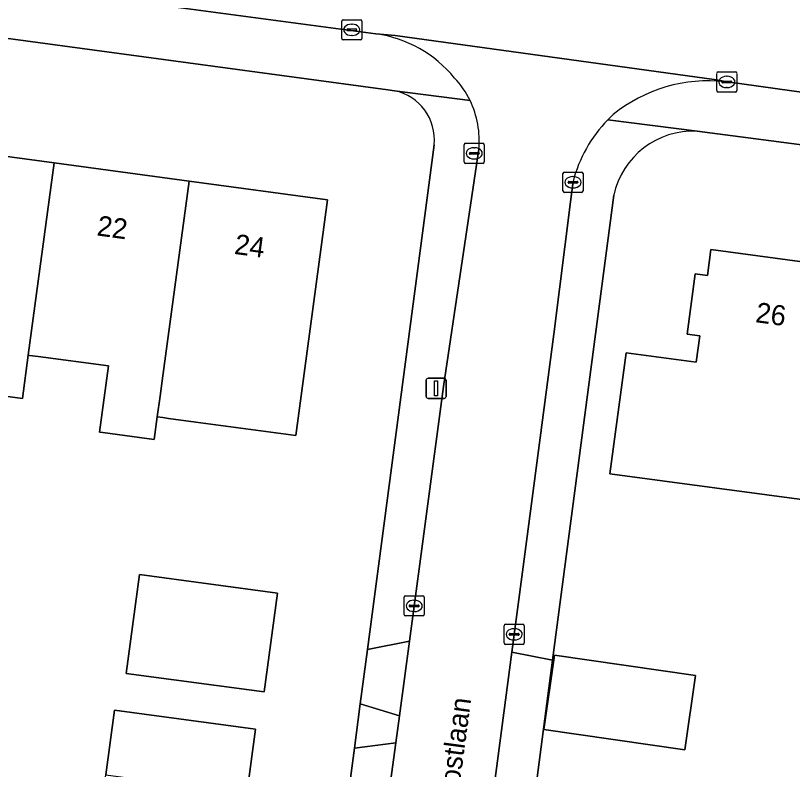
# Model space of a CAD drawing. Extents: x 161692 to 162379, y 380760 to 381678.
# Drawn here: x 162010.48 to 162049.01, y 380849.13 to 380886.51 of the extents above; entities that cross this region are included whole.
import ezdxf

# ---------------------------------------------------------------- set-up
doc = ezdxf.new("R2010")
doc.units = 0
for name, color, linetype in [('IMGEO_Erf', 7, 'Continuous'), ('IMGEO_Kolk', 7, 'Continuous'), ('IMGEO_Lichtmast', 7, 'Continuous'), ('IMGEO_Openbare_ruimte_label', 7, 'Continuous'), ('IMGEO_Pand', 7, 'Continuous'), ('IMGEO_Pand_nummerreeks', 7, 'Continuous'), ('IMGEO_Rijbaan_lokaal_open', 7, 'Continuous'), ('IMGEO_Voetpad_open', 7, 'Continuous')]:
    doc.layers.add(name, color=color, linetype=linetype)

msp = doc.modelspace()

# ---------------------------------------------------------------- linework, layer by layer
at = {"layer": 'IMGEO_Erf'}
for points in [[(162029.273, 380882.776), (162028.955, 380882.817), (162005.712, 380885.959), (162000, 380886.728), (161999.772, 380886.759), (161985.272, 380888.742), (161978.863, 380889.617), (161963.921, 380891.658), (161956.674, 380892.647), (161943.096, 380894.502), (161936.451, 380895.409), (161913.334, 380898.566)], [(162160.671, 380850.541), (162162.074, 380861.396), (162158.831, 380865.336), (162152.746, 380866.172), (162136.812, 380868.339), (162135.902, 380868.463), (162130.186, 380869.241), (162115.336, 380871.262), (162115.097, 380871.294), (162109.365, 380872.07), (162093.416, 380874.228), (162087.325, 380875.053), (162086.739, 380875.132), (162073.007, 380876.986), (162066.314, 380877.889), (162065.805, 380877.958), (162044.913, 380880.698), (162044.281, 380880.777)], [(162027.58, 380852.385), (162027.935, 380855.076), (162031.24, 380880.089)], [(162040.152, 380877.602), (162037.12, 380854.554), (162035.556, 380842.662), (162035.366, 380842.674), (162035.322, 380842.349), (162031.862, 380816.692)], [(161902.994, 380830.393), (161906.216, 380829.958), (161917.567, 380828.426), (161920.64, 380828.012), (161941.489, 380825.198), (161944.559, 380824.783), (161956.36, 380823.191), (161959.367, 380822.785), (161969.747, 380821.384), (161972.782, 380820.974), (161982.64, 380819.644), (161985.956, 380819.196), (162000, 380817.301), (162003.3, 380816.856), (162006.759, 380816.389), (162007.953, 380816.216), (162010.645, 380815.865), (162022.543, 380814.259), (162025.665, 380837.887), (162027.29, 380850.188), (162027.58, 380852.385)]]:
    msp.add_lwpolyline(points, dxfattribs=at)
for points in [[(162005.528, 380880.123), (162012.399, 380879.199), (162019.088, 380878.299), (162025.962, 380877.374), (162024.389, 380865.686), (162019.434, 380866.353), (162018.077, 380866.536), (162017.785, 380866.575), (162017.516, 380866.611), (162017.364, 380865.486), (162014.808, 380865.83), (162014.647, 380865.852), (162015.087, 380869.132), (162011.61, 380869.6), (162011.183, 380869.657), (162011.115, 380869.666), (162010.826, 380867.516), (162003.957, 380868.44), (162004.852, 380875.091)], [(162064.02, 380860.684), (162057.092, 380861.615), (162057.198, 380862.403), (162050.455, 380863.309), (162050.331, 380862.392), (162039.953, 380863.788), (162040.762, 380869.784), (162044.243, 380869.315), (162044.428, 380870.633), (162043.794, 380870.718), (162044.196, 380873.701), (162044.798, 380873.62), (162044.971, 380874.909), (162051.959, 380873.969), (162052.066, 380874.763), (162055.832, 380874.256), (162055.725, 380873.462), (162058.634, 380873.071), (162065.561, 380872.139), (162064.895, 380867.184), (162064.184, 380861.899)], [(162016.63, 380858.8), (162023.476, 380857.878), (162022.816, 380852.972), (162015.97, 380853.893)], [(162043.669, 380850.1), (162036.689, 380851.105), (162037.217, 380854.793), (162044.197, 380853.788)], [(162015.392, 380852.076), (162022.383, 380851.135), (162021.951, 380847.92), (162021.494, 380844.528), (162020.947, 380840.458), (162011.13, 380841.888), (162011.664, 380845.859), (162014.504, 380845.477), (162014.959, 380848.858)]]:
    msp.add_lwpolyline(points, close=True, dxfattribs=at)
for centre, radius, start, end in [((162028.798, 380880.365), 2.457, 353.5476, 78.8639), ((162044.096, 380876.745), 4.036, 87.3701, 167.747)]:
    msp.add_arc(centre, radius, start, end, dxfattribs=at)
at = {"layer": 'IMGEO_Kolk'}
for p, q in [((162026.66, 380885.372), (162026.66, 380886.224)), ((162026.735, 380886.298), (162027.587, 380886.298)), ((162027.661, 380886.224), (162027.661, 380885.372)), ((162026.919, 380885.792), (162026.919, 380885.804)), ((162026.962, 380885.841), (162027.36, 380885.841)), ((162027.148, 380886.078), (162027.173, 380886.078)), ((162027.403, 380885.804), (162027.403, 380885.792)), ((162027.357, 380885.755), (162026.959, 380885.755)), ((162027.171, 380885.518), (162027.146, 380885.518)), ((162027.587, 380885.298), (162026.735, 380885.298)), ((162045.259, 380882.789), (162045.259, 380883.641)), ((162045.334, 380883.715), (162046.186, 380883.715)), ((162045.747, 380883.495), (162045.772, 380883.495)), ((162046.26, 380883.641), (162046.26, 380882.789)), ((162045.518, 380883.209), (162045.518, 380883.221)), ((162045.956, 380883.172), (162045.558, 380883.172)), ((162045.561, 380883.258), (162045.959, 380883.258)), ((162046.002, 380883.221), (162046.002, 380883.209)), ((162046.186, 380882.715), (162045.334, 380882.715)), ((162045.77, 380882.935), (162045.745, 380882.935)), ((162032.731, 380879.248), (162032.731, 380880.1)), ((162032.806, 380880.174), (162033.658, 380880.174)), ((162033.732, 380880.1), (162033.732, 380879.248)), ((162032.99, 380879.668), (162032.99, 380879.68)), ((162033.428, 380879.631), (162033.03, 380879.631)), ((162033.033, 380879.717), (162033.431, 380879.717)), ((162033.219, 380879.954), (162033.244, 380879.954)), ((162033.474, 380879.68), (162033.474, 380879.668)), ((162033.242, 380879.394), (162033.217, 380879.394)), ((162033.658, 380879.174), (162032.806, 380879.174)), ((162037.63, 380877.815), (162037.63, 380878.667)), ((162037.705, 380878.741), (162038.557, 380878.741)), ((162038.118, 380878.521), (162038.143, 380878.521)), ((162038.631, 380878.667), (162038.631, 380877.815)), ((162037.889, 380878.235), (162037.889, 380878.247)), ((162038.327, 380878.198), (162037.929, 380878.198)), ((162037.932, 380878.284), (162038.33, 380878.284)), ((162038.373, 380878.247), (162038.373, 380878.235)), ((162038.557, 380877.741), (162037.705, 380877.741)), ((162038.141, 380877.961), (162038.116, 380877.961)), ((162029.754, 380856.813), (162029.754, 380857.665)), ((162029.829, 380857.739), (162030.681, 380857.739)), ((162030.755, 380857.665), (162030.755, 380856.813)), ((162030.056, 380857.282), (162030.454, 380857.282)), ((162030.242, 380857.519), (162030.267, 380857.519)), ((162030.013, 380857.233), (162030.013, 380857.245)), ((162030.451, 380857.196), (162030.053, 380857.196)), ((162030.265, 380856.959), (162030.24, 380856.959)), ((162030.497, 380857.245), (162030.497, 380857.233)), ((162030.681, 380856.739), (162029.829, 380856.739)), ((162034.712, 380855.403), (162034.712, 380856.255)), ((162034.787, 380856.329), (162035.639, 380856.329)), ((162035.2, 380856.109), (162035.225, 380856.109)), ((162035.713, 380856.255), (162035.713, 380855.403)), ((162034.971, 380855.823), (162034.971, 380855.835)), ((162035.409, 380855.786), (162035.011, 380855.786)), ((162035.014, 380855.872), (162035.412, 380855.872)), ((162035.455, 380855.835), (162035.455, 380855.823)), ((162035.639, 380855.329), (162034.787, 380855.329)), ((162035.223, 380855.549), (162035.198, 380855.549))]:
    msp.add_line(p, q, dxfattribs=at)
for points in [[(162026.66, 380885.372), (162026.66, 380886.224)], [(162026.735, 380886.298), (162027.587, 380886.298)], [(162027.661, 380886.224), (162027.661, 380885.372)], [(162027.587, 380885.298), (162026.735, 380885.298)], [(162045.259, 380882.789), (162045.259, 380883.641)], [(162045.334, 380883.715), (162046.186, 380883.715)], [(162046.26, 380883.641), (162046.26, 380882.789)], [(162046.186, 380882.715), (162045.334, 380882.715)], [(162032.731, 380879.248), (162032.731, 380880.1)], [(162032.806, 380880.174), (162033.658, 380880.174)], [(162033.732, 380880.1), (162033.732, 380879.248)], [(162033.658, 380879.174), (162032.806, 380879.174)], [(162037.63, 380877.815), (162037.63, 380878.667)], [(162037.705, 380878.741), (162038.557, 380878.741)], [(162038.631, 380878.667), (162038.631, 380877.815)], [(162038.557, 380877.741), (162037.705, 380877.741)], [(162029.754, 380856.813), (162029.754, 380857.665)], [(162029.829, 380857.739), (162030.681, 380857.739)], [(162030.755, 380857.665), (162030.755, 380856.813)], [(162030.681, 380856.739), (162029.829, 380856.739)], [(162034.712, 380855.403), (162034.712, 380856.255)], [(162034.787, 380856.329), (162035.639, 380856.329)], [(162035.713, 380856.255), (162035.713, 380855.403)], [(162035.639, 380855.329), (162034.787, 380855.329)]]:
    msp.add_lwpolyline(points, dxfattribs=at)
for centre, radius, start, end in [((162026.737, 380886.222), 0.0765, 91.552, 178.448), ((162026.737, 380886.222), 0.0765, 91.552, 178.448), ((162027.585, 380886.222), 0.0765, 1.552, 88.448), ((162027.585, 380886.222), 0.0765, 1.552, 88.448), ((162026.959, 380885.801), 0.0403, 85.8775, 175.7526), ((162026.956, 380885.791), 0.0366, 178.938, 274.7102), ((162027.36, 380885.798), 0.043, 264.8664, 352.4533), ((162027.364, 380885.803), 0.0386, 1.7309, 96.639), ((162026.737, 380885.374), 0.0765, 181.552, 268.448), ((162026.737, 380885.374), 0.0765, 181.552, 268.448), ((162027.585, 380885.374), 0.0765, 271.552, 358.448), ((162027.585, 380885.374), 0.0765, 271.552, 358.448), ((162045.336, 380883.639), 0.0765, 91.552, 178.448), ((162045.336, 380883.639), 0.0765, 91.552, 178.448), ((162046.184, 380883.639), 0.0765, 1.552, 88.448), ((162046.184, 380883.639), 0.0765, 1.552, 88.448), ((162045.558, 380883.218), 0.0403, 85.8775, 175.7526), ((162045.555, 380883.208), 0.0366, 178.938, 274.7102), ((162045.959, 380883.215), 0.043, 264.8664, 352.4533), ((162045.963, 380883.22), 0.0386, 1.7309, 96.639), ((162045.336, 380882.791), 0.0765, 181.552, 268.448), ((162045.336, 380882.791), 0.0765, 181.552, 268.448), ((162046.184, 380882.791), 0.0765, 271.552, 358.448), ((162046.184, 380882.791), 0.0765, 271.552, 358.448), ((162032.808, 380880.098), 0.0765, 91.552, 178.448), ((162032.808, 380880.098), 0.0765, 91.552, 178.448), ((162033.656, 380880.098), 0.0765, 1.552, 88.448), ((162033.656, 380880.098), 0.0765, 1.552, 88.448), ((162033.03, 380879.677), 0.0403, 85.8775, 175.7526), ((162033.027, 380879.667), 0.0366, 178.938, 274.7102), ((162033.431, 380879.674), 0.043, 264.8664, 352.4533), ((162033.435, 380879.679), 0.0386, 1.7309, 96.639), ((162032.808, 380879.25), 0.0765, 181.552, 268.448), ((162032.808, 380879.25), 0.0765, 181.552, 268.448), ((162033.656, 380879.25), 0.0765, 271.552, 358.448), ((162033.656, 380879.25), 0.0765, 271.552, 358.448), ((162037.707, 380878.665), 0.0765, 91.552, 178.448), ((162037.707, 380878.665), 0.0765, 91.552, 178.448), ((162038.555, 380878.665), 0.0765, 1.552, 88.448), ((162038.555, 380878.665), 0.0765, 1.552, 88.448), ((162037.929, 380878.244), 0.0403, 85.8775, 175.7526), ((162037.926, 380878.234), 0.0366, 178.938, 274.7102), ((162038.33, 380878.241), 0.043, 264.8664, 352.4533), ((162038.334, 380878.246), 0.0386, 1.7309, 96.639), ((162037.707, 380877.817), 0.0765, 181.552, 268.448), ((162037.707, 380877.817), 0.0765, 181.552, 268.448), ((162038.555, 380877.817), 0.0765, 271.552, 358.448), ((162038.555, 380877.817), 0.0765, 271.552, 358.448), ((162029.831, 380857.663), 0.0765, 91.552, 178.448), ((162029.831, 380857.663), 0.0765, 91.552, 178.448), ((162030.679, 380857.663), 0.0765, 1.552, 88.448), ((162030.679, 380857.663), 0.0765, 1.552, 88.448), ((162030.053, 380857.242), 0.0403, 85.8775, 175.7526), ((162030.458, 380857.244), 0.0386, 1.7309, 96.639), ((162030.05, 380857.232), 0.0366, 178.938, 274.7102), ((162030.454, 380857.239), 0.043, 264.8664, 352.4533), ((162029.831, 380856.815), 0.0765, 181.552, 268.448), ((162029.831, 380856.815), 0.0765, 181.552, 268.448), ((162030.679, 380856.815), 0.0765, 271.552, 358.448), ((162030.679, 380856.815), 0.0765, 271.552, 358.448), ((162034.789, 380856.253), 0.0765, 91.552, 178.448), ((162034.789, 380856.253), 0.0765, 91.552, 178.448), ((162035.637, 380856.253), 0.0765, 1.552, 88.448), ((162035.637, 380856.253), 0.0765, 1.552, 88.448), ((162035.011, 380855.832), 0.0403, 85.8775, 175.7526), ((162035.008, 380855.822), 0.0366, 178.938, 274.7102), ((162035.412, 380855.829), 0.043, 264.8664, 352.4533), ((162035.416, 380855.834), 0.0386, 1.7309, 96.639), ((162034.789, 380855.405), 0.0765, 181.552, 268.448), ((162034.789, 380855.405), 0.0765, 181.552, 268.448), ((162035.637, 380855.405), 0.0765, 271.552, 358.448), ((162035.637, 380855.405), 0.0765, 271.552, 358.448)]:
    msp.add_arc(centre, radius, start, end, dxfattribs=at)
for centre, major_axis, ratio, start_param, end_param in [((162027.147, 380885.798), (-0.387, 0.002), 0.722429, 4.712389, 7.853982), ((162027.172, 380885.798), (-0.39, 0.002), 0.717154, 1.570796, 4.712389), ((162045.746, 380883.215), (-0.387, 0.002), 0.722429, 4.712389, 7.853982), ((162045.771, 380883.215), (-0.39, 0.002), 0.717154, 1.570796, 4.712389), ((162033.218, 380879.674), (-0.387, 0.002), 0.722429, 4.712389, 7.853982), ((162033.243, 380879.674), (-0.39, 0.002), 0.717154, 1.570796, 4.712389), ((162038.117, 380878.241), (-0.387, 0.002), 0.722429, 4.712389, 7.853982), ((162038.142, 380878.241), (-0.39, 0.002), 0.717154, 1.570796, 4.712389), ((162030.241, 380857.239), (-0.387, 0.002), 0.722429, 4.712389, 7.853982), ((162030.266, 380857.239), (-0.39, 0.002), 0.717154, 1.570796, 4.712389), ((162035.199, 380855.829), (-0.387, 0.002), 0.722429, 4.712389, 7.853982), ((162035.224, 380855.829), (-0.39, 0.002), 0.717154, 1.570796, 4.712389)]:
    msp.add_ellipse(centre, major_axis=major_axis, ratio=ratio, start_param=start_param, end_param=end_param, dxfattribs=at)
at = {"layer": 'IMGEO_Lichtmast'}
for p, q in [((162030.848, 380867.625), (162030.848, 380868.425)), ((162030.848, 380868.425), (162030.848, 380867.625)), ((162030.948, 380868.525), (162031.738, 380868.525)), ((162031.738, 380868.525), (162030.948, 380868.525)), ((162031.838, 380868.425), (162031.838, 380867.625)), ((162031.838, 380867.625), (162031.838, 380868.425)), ((162031.738, 380867.525), (162030.948, 380867.525)), ((162030.948, 380867.525), (162031.738, 380867.525))]:
    msp.add_line(p, q, dxfattribs=at)
msp.add_lwpolyline([(162031.268, 380868.4), (162031.418, 380868.4), (162031.418, 380867.65), (162031.268, 380867.65), (162031.268, 380868.4)], dxfattribs=at)
for centre, start, end in [((162030.948, 380868.425), 90, 180), ((162030.948, 380868.425), 90, 180), ((162031.738, 380868.425), 0, 90), ((162031.738, 380868.425), 360, 90), ((162030.948, 380867.625), 180, 270), ((162030.948, 380867.625), 180, 270), ((162031.738, 380867.625), 270, 0), ((162031.738, 380867.625), 270, 0)]:
    msp.add_arc(centre, 0.1, start, end, dxfattribs=at)
at = {"layer": 'IMGEO_Pand'}
for points in [[(162012.399, 380879.199), (162005.528, 380880.123), (162004.852, 380875.091), (162003.957, 380868.44), (162010.826, 380867.516), (162011.115, 380869.666)], [(162019.088, 380878.299), (162012.399, 380879.199), (162011.115, 380869.666), (162011.183, 380869.657), (162011.61, 380869.6), (162015.087, 380869.132), (162014.647, 380865.852), (162014.808, 380865.83), (162017.364, 380865.486), (162017.516, 380866.611), (162017.653, 380867.632), (162017.755, 380868.392)], [(162019.088, 380878.299), (162017.755, 380868.392), (162017.653, 380867.632), (162017.516, 380866.611), (162017.785, 380866.575), (162018.077, 380866.536), (162019.434, 380866.353), (162024.389, 380865.686), (162025.962, 380877.374)], [(162051.959, 380873.969), (162044.971, 380874.909), (162044.798, 380873.62), (162044.196, 380873.701), (162043.794, 380870.718), (162044.428, 380870.633), (162044.243, 380869.315), (162040.762, 380869.784), (162039.953, 380863.788), (162050.331, 380862.392), (162050.455, 380863.309)], [(162022.816, 380852.972), (162023.476, 380857.878), (162016.63, 380858.8), (162015.97, 380853.893)], [(162044.197, 380853.788), (162037.217, 380854.793), (162036.689, 380851.105), (162043.669, 380850.1)], [(162014.959, 380848.858), (162021.951, 380847.92), (162022.383, 380851.135), (162015.392, 380852.076)]]:
    msp.add_lwpolyline(points, close=True, dxfattribs=at)
at = {"layer": 'IMGEO_Rijbaan_lokaal_open'}
for points in [[(161926.795, 380899.251), (161936.308, 380898.026), (161944.061, 380896.924), (161956.808, 380895.209), (161965.406, 380894.138), (161979.071, 380892.215), (161985.853, 380891.358), (161999.742, 380889.435), (162000, 380889.402), (162006.746, 380888.546), (162015.459, 380887.335), (162028.357, 380885.604), (162029.317, 380885.51), (162045.248, 380883.311), (162045.673, 380883.228), (162048.989, 380882.779), (162066.177, 380880.475)], [(162045.673, 380883.228), (162045.248, 380883.311), (162029.317, 380885.51), (162028.357, 380885.604)], [(162033.461, 380879.88), (162031.71, 380868.109), (162030.023, 380855.488), (162029.52, 380851.793), (162029.337, 380850.452), (162028.447, 380843.916), (162027.484, 380836.776), (162024.623, 380814.393), (162029.684, 380813.776), (162033.405, 380842.479), (162034.3, 380848.923), (162035.094, 380854.937), (162035.62, 380858.921), (162037.182, 380870.711), (162038.008, 380877.272)], [(162038.008, 380877.272), (162038.134, 380878.274)]]:
    msp.add_lwpolyline(points, dxfattribs=at)
for centre, radius, start, end in [((162027.481, 380879.485), 6.181, 39.3929, 81.8539), ((162028.949, 380880.312), 4.531, 25.879, 43.0945), ((162044.847, 380875.787), 7.486, 83.6676, 129.0891), ((162028.931, 380880.307), 4.55, 354.6211, 25.8421), ((162044.479, 380876.841), 6.447, 132.4541, 135.8484), ((162044.695, 380876.598), 6.772, 135.6473, 165.6692)]:
    msp.add_arc(centre, radius, start, end, dxfattribs=at)
at = {"layer": 'IMGEO_Voetpad_open'}
for points in [[(162015.459, 380887.335), (162006.746, 380888.546), (162005.712, 380885.959), (162028.955, 380882.817), (162029.273, 380882.776), (162033.026, 380882.29)], [(162028.357, 380885.604), (162015.459, 380887.335)], [(162048.989, 380882.779), (162045.673, 380883.228)], [(162033.026, 380882.29), (162029.273, 380882.776)], [(162039.853, 380881.332), (162044.281, 380880.777), (162044.913, 380880.698), (162065.805, 380877.958), (162066.314, 380877.889), (162066.61, 380880.416), (162066.177, 380880.475), (162048.989, 380882.779)], [(162044.281, 380880.777), (162039.853, 380881.332)], [(162031.24, 380880.089), (162027.935, 380855.076), (162030.023, 380855.488), (162031.71, 380868.109), (162033.461, 380879.88)], [(162038.134, 380878.274), (162038.008, 380877.272), (162037.182, 380870.711), (162035.62, 380858.921), (162035.094, 380854.937), (162037.12, 380854.554), (162040.152, 380877.602)]]:
    msp.add_lwpolyline(points, dxfattribs=at)
for points in [[(162027.58, 380852.385), (162029.52, 380851.793), (162030.023, 380855.488), (162027.935, 380855.076)], [(162033.405, 380842.479), (162035.322, 380842.349), (162035.366, 380842.674), (162035.556, 380842.662), (162037.12, 380854.554), (162035.094, 380854.937), (162034.3, 380848.923)], [(162027.58, 380852.385), (162027.29, 380850.188), (162029.337, 380850.452), (162029.52, 380851.793)], [(162027.484, 380836.776), (162028.447, 380843.916), (162029.337, 380850.452), (162027.29, 380850.188), (162025.665, 380837.887)]]:
    msp.add_lwpolyline(points, close=True, dxfattribs=at)
for centre, radius, start, end in [((162027.481, 380879.485), 6.181, 39.3929, 81.8539), ((162028.949, 380880.312), 4.531, 25.879, 43.0945), ((162044.847, 380875.787), 7.486, 83.6676, 129.0891), ((162028.798, 380880.365), 2.457, 353.5476, 78.8639), ((162028.931, 380880.307), 4.55, 354.6211, 25.8421), ((162044.479, 380876.841), 6.447, 132.4541, 135.8484), ((162044.695, 380876.598), 6.772, 135.6473, 165.6692), ((162044.096, 380876.745), 4.036, 87.3701, 167.747)]:
    msp.add_arc(centre, radius, start, end, dxfattribs=at)

# ---------------------------------------------------------------- texts
at = {"layer": 'IMGEO_Openbare_ruimte_label'}
msp.add_text('Ogentroostlaan', height=1, rotation=82.3561, dxfattribs=at).set_placement((162031.867, 380843.563))
at = {"layer": 'IMGEO_Pand_nummerreeks'}
for s, rotation, p in [('22', 352.3396, (162014.485, 380875.608)), ('24', 352.3396, (162021.3, 380874.692)), ('26', 352.3379, (162047.146, 380871.307))]:
    msp.add_text(s, height=1, rotation=rotation, dxfattribs=at).set_placement(p)

doc.saveas('drawing.dxf')
